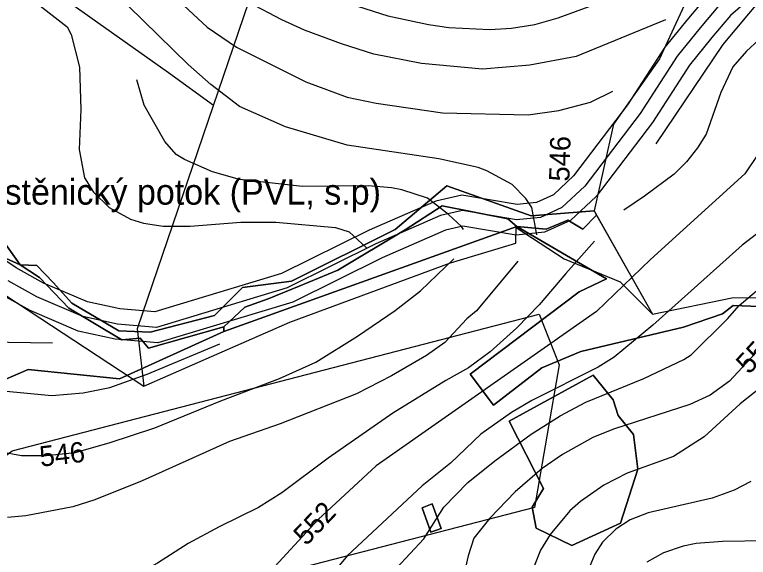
# Model space of a CAD drawing. Extents: x -709418 to -703832, y -1161719 to -1157826.
# Drawn here: x -707302.8 to -707014.5, y -1158920.1 to -1158706.9 of the extents above; entities that cross this region are included whole.
import ezdxf

# ---------------------------------------------------------------- set-up
doc = ezdxf.new("R2010")
doc.units = 0
for name, color, linetype in [('102_obvod PÚ', 7, 'Continuous'), ('103_hranice KÚ', 7, 'Continuous'), ('120_vrstevnice hlavní', 7, 'Continuous'), ('121_vrstevnice hlavní_popis', 7, 'Continuous'), ('122_vrstevnice základní', 7, 'Continuous'), ('124_vrstevnice doplňková', 7, 'Continuous'), ('206_TTP_KN', 7, 'Continuous'), ('208_vodní plocha_KN', 7, 'Continuous'), ('210_ostatní plocha_KN', 7, 'Continuous'), ('501_vodní tok', 7, 'Continuous'), ('502_vodní tok_popis', 7, 'Continuous'), ('514 odvodnění - LPIS', 7, 'Continuous'), ('609_LBC_stav', 7, 'Continuous'), ('611_LBK_stav', 7, 'Continuous'), ('735_OP sítí TI', 7, 'Continuous')]:
    doc.layers.add(name, color=color, linetype=linetype)

msp = doc.modelspace()

# ---------------------------------------------------------------- linework, layer by layer
at = {"layer": '102_obvod PÚ'}
msp.add_lwpolyline([(-707306.69, -1158796.68), (-707300.56, -1158805.17), (-707294.03, -1158805.44), (-707287.62, -1158812.13), (-707280.32, -1158820.26), (-707261.83, -1158831.1), (-707249.56, -1158831.7), (-707224.2, -1158825.16), (-707213.3, -1158814.14), (-707193.95, -1158811.6), (-707153.25, -1158791.35), (-707133.04, -1158774.11), (-707099.86, -1158785.92), (-707075.09, -1158783.96), (-707052.15, -1158824.59), (-707020.33, -1158818.08), (-707002.07, -1158818.2)], dxfattribs=at)
at = {"layer": '103_hranice KÚ'}
msp.add_lwpolyline([(-707039.78, -1158703.27), (-707049.41, -1158724.29), (-707067.48, -1158749.9), (-707075.09, -1158783.96), (-707099.86, -1158785.92), (-707133.04, -1158774.11), (-707153.25, -1158791.35), (-707193.95, -1158811.6), (-707213.3, -1158814.14), (-707224.2, -1158825.16), (-707249.56, -1158831.7), (-707261.83, -1158831.1), (-707280.32, -1158820.26), (-707287.62, -1158812.13), (-707294.03, -1158805.44), (-707300.56, -1158805.17), (-707306.69, -1158796.68)], dxfattribs=at)
at = {"layer": '120_vrstevnice hlavní'}
for points in [[(-707357.58, -1158483.28), (-707305.43, -1158561.56), (-707276.15, -1158602.71), (-707265.15, -1158616.71), (-707239.15, -1158648.14), (-707229.29, -1158658.71), (-707214.29, -1158673.71), (-707201.29, -1158684.57), (-707188.14, -1158694), (-707176.14, -1158700.14), (-707168.14, -1158703.57), (-707156.14, -1158707.43), (-707140.14, -1158710.86), (-707132.14, -1158712), (-707116.14, -1158712.72), (-707107.57, -1158712.29), (-707098.42, -1158710.86), (-707089.28, -1158708.14), (-707075.57, -1158703.14), (-707054.85, -1158692.29), (-707030.99, -1158678.86), (-707010.99, -1158666.71)], [(-707010.42, -1158716.86), (-707015.28, -1158721.29), (-707020.56, -1158727.43), (-707025.28, -1158737.57), (-707031.14, -1158753.86), (-707034.56, -1158759.29), (-707038.85, -1158764.72), (-707043.71, -1158769.57), (-707055.28, -1158778.29), (-707063.42, -1158783.72)], [(-707074.93, -1158795.97), (-707086.28, -1158808.58), (-707096.71, -1158820.86), (-707105.42, -1158830.01), (-707116, -1158839.44), (-707124.43, -1158845.72), (-707133.43, -1158850.58), (-707154.14, -1158863.44), (-707179.57, -1158881.15), (-707197.86, -1158894.72), (-707207, -1158900.58), (-707222.43, -1158908.15), (-707234.57, -1158914.73), (-707246.72, -1158922.44), (-707271, -1158935.58), (-707288.15, -1158942.58), (-707299.58, -1158946.3), (-707316.72, -1158950.44), (-707325.29, -1158951.73), (-707336.72, -1158952.44), (-707345, -1158954.43), (-707352.95, -1158958.19), (-707367.18, -1158970.75), (-707392.01, -1158999.44)], [(-707006.42, -1158850.86), (-707017.71, -1158859.86), (-707031.85, -1158872.72), (-707043.99, -1158880.44), (-707062.14, -1158887.01), (-707071.28, -1158891.72), (-707080.42, -1158898.15), (-707084.71, -1158901.87), (-707092.42, -1158911.15), (-707096.14, -1158917.3), (-707098.71, -1158923.58)]]:
    msp.add_lwpolyline(points, dxfattribs=at)
at = {"layer": '122_vrstevnice základní'}
for points in [[(-707047.11, -1158708.95), (-707082.14, -1158723.43), (-707100.43, -1158726.72), (-707119, -1158728.29), (-707143, -1158726.14), (-707161.62, -1158722.43), (-707174.43, -1158718.43), (-707188.86, -1158713), (-707197.86, -1158709), (-707210.72, -1158702.14), (-707229.57, -1158689.29), (-707247, -1158673.14), (-707264.43, -1158653.85), (-707280, -1158633.28), (-707303.01, -1158607.57), (-707314.43, -1158593.85), (-707337.29, -1158561.85), (-707354.72, -1158534.42), (-707358.72, -1158529.85), (-707369.87, -1158513.28), (-707369.87, -1158512.42), (-707379.87, -1158493.28), (-707390.72, -1158468.13)], [(-707415.58, -1158470.42), (-707405.01, -1158496.13), (-707401.87, -1158501.28), (-707397.72, -1158509.85), (-707381.58, -1158535.85), (-707360.44, -1158565.56), (-707332.15, -1158601.57), (-707310.29, -1158627), (-707283.72, -1158653.85), (-707255.86, -1158682.71), (-707241.86, -1158698.14), (-707227.15, -1158711.86), (-707215.57, -1158719.72), (-707188.43, -1158733.29), (-707172.14, -1158739.29), (-707160.71, -1158741.72), (-707134.71, -1158745.43), (-707101, -1158746.29), (-707088.99, -1158744.57), (-707076.55, -1158741.26), (-707067.71, -1158737)], [(-707097.68, -1158793.36), (-707099.57, -1158782.72), (-707101.91, -1158779.2), (-707107.29, -1158773.61), (-707117.28, -1158768.29), (-707120.71, -1158767), (-707136.14, -1158763.57), (-707172.14, -1158758.15), (-707196.43, -1158751), (-707214.43, -1158743), (-707225.72, -1158734.43), (-707234.57, -1158726.57), (-707275.72, -1158686.14), (-707295.72, -1158667.71), (-707316.58, -1158650), (-707350.72, -1158618.43), (-707389.72, -1158577.57), (-707402.44, -1158561.71), (-707427.58, -1158527.99), (-707436.01, -1158513.85), (-707456.58, -1158475.85)], [(-707050.78, -1158757.61), (-707024.44, -1158718.68), (-707009.56, -1158700.86), (-706991.71, -1158685), (-706981.85, -1158679.29), (-706956.56, -1158668.71), (-706936.99, -1158661.43), (-706929.27, -1158656.57), (-706926.7, -1158651), (-706926.7, -1158649.57), (-706929.56, -1158645.57), (-706935.27, -1158645.28), (-706953, -1158648.39)], [(-707362.29, -1158649.43), (-707282.18, -1158711.66), (-707280.58, -1158714.72), (-707277.29, -1158727.57), (-707276.72, -1158744.15), (-707277.43, -1158759.86), (-707275.29, -1158771), (-707271.86, -1158776.72), (-707265.58, -1158782.72), (-707257.29, -1158787.29), (-707252.15, -1158788.86), (-707244.43, -1158790), (-707233.86, -1158790), (-707213.86, -1158788.43), (-707200.14, -1158788.43), (-707176.71, -1158790.58), (-707171.29, -1158792.29), (-707164.57, -1158798.58)], [(-707010.85, -1158761.86), (-707015.85, -1158769.43), (-707052.99, -1158803.15), (-707074.14, -1158823.58), (-707160.71, -1158884.19)], [(-706979.28, -1158768.57), (-707016.99, -1158797.43), (-707051.99, -1158828.86), (-707067.28, -1158841.44), (-707073.57, -1158845.44), (-707099.57, -1158858.44), (-707107.57, -1158863.15), (-707119.57, -1158871.72), (-707131.57, -1158883.15), (-707142.71, -1158892.01), (-707172, -1158919.44), (-707175.14, -1158923.15), (-707191.29, -1158938.3), (-707210, -1158957.3), (-707218.86, -1158967.3), (-707223.57, -1158971.73), (-707243, -1159000.16), (-707249.43, -1159007.16), (-707257.58, -1159014.3), (-707267.58, -1159021.02), (-707279.58, -1159026.59), (-707307.58, -1159035.45)], [(-707352.15, -1158862.15), (-707333.29, -1158869.01), (-707317.29, -1158875.87), (-707308.72, -1158878.58), (-707300.15, -1158880.15), (-707290.43, -1158880.15), (-707279.01, -1158878.87), (-707265.58, -1158875.15), (-707247.72, -1158869.29), (-707221.72, -1158858.58), (-707198.72, -1158849.86), (-707184.43, -1158843.44), (-707168.14, -1158833.29), (-707153.28, -1158823.15), (-707143.28, -1158815.43), (-707130.28, -1158802.86)], [(-707105.12, -1158803.72), (-707121.28, -1158823.29), (-707125.14, -1158826.44), (-707133.71, -1158835.72), (-707141, -1158840.86), (-707154.71, -1158848.86), (-707168.43, -1158855.86), (-707198.43, -1158867.72), (-707218.43, -1158874.58), (-707252.72, -1158890.01), (-707271.29, -1158897.58), (-707279.86, -1158900.3), (-707298.43, -1158903.87), (-707305.58, -1158904.44)], [(-707018.14, -1158821.15), (-707009.56, -1158814.01)], [(-707158.14, -1158930.15), (-707142, -1158912.87), (-707134.14, -1158900.44), (-707124.71, -1158890.72), (-707114.14, -1158882.15), (-707099.85, -1158871.72), (-707088.42, -1158864.58), (-707078.42, -1158859.15), (-707055.57, -1158849.86), (-707039.85, -1158842.44), (-707036.99, -1158840.58), (-707022.56, -1158826.29), (-707018.14, -1158821.15)], [(-707000.42, -1158827.72), (-707021.99, -1158850.86), (-707029.56, -1158856.44), (-707037.56, -1158860.01), (-707067.57, -1158869.72), (-707075.57, -1158873.01), (-707087.57, -1158879.72), (-707095.57, -1158885.15), (-707106.14, -1158894.44), (-707116.14, -1158904.72), (-707122.43, -1158912.58), (-707124.57, -1158919.58), (-707126.71, -1158928.73)], [(-707431.04, -1158907.72), (-707430.86, -1158897.08), (-707429.68, -1158883.92), (-707427.62, -1158873.52), (-707422.75, -1158861.4), (-707419.01, -1158855.29), (-707414.34, -1158851.32), (-707404.13, -1158844.37), (-707393.23, -1158840.54), (-707380.24, -1158837.91), (-707363.55, -1158835.52), (-707348.48, -1158834.97), (-707287.87, -1158835.82)], [(-707349.1, -1158849.43), (-707322.72, -1158853.29), (-707288.15, -1158856.58), (-707275.86, -1158855.44), (-707265.43, -1158853.44), (-707250.72, -1158848.15), (-707222.16, -1158836.24)], [(-707160.71, -1158884.19), (-707183.57, -1158905.3), (-707200.57, -1158923.73), (-707211.29, -1158934.01), (-707226.15, -1158945.44), (-707233, -1158949.73), (-707257.58, -1158968.73), (-707269.58, -1158976.73), (-707285.01, -1158988.01), (-707291.86, -1158991.87), (-707310.72, -1158999.59), (-707345.01, -1159007.59), (-707360.44, -1159012.59), (-707372.44, -1159018.87), (-707379.15, -1159024.02), (-707385.01, -1159030.73), (-707390.15, -1159040.73), (-707396.72, -1159063.59), (-707399.44, -1159079.59), (-707399.44, -1159088.16), (-707398.72, -1159094.16), (-707395.01, -1159106.16), (-707391.15, -1159114.16), (-707375.44, -1159135.88)], [(-707013.56, -1158890.3), (-707020.14, -1158893.72), (-707028.71, -1158896.87), (-707053.85, -1158902.58), (-707060.99, -1158905.44), (-707066.57, -1158909.01), (-707071.85, -1158914.15), (-707074.85, -1158918.87), (-707079.42, -1158929.87)], [(-707007.28, -1158913.58), (-707024.71, -1158913.87), (-707034.99, -1158914.73), (-707040.14, -1158915.73), (-707047.85, -1158918.3), (-707054.42, -1158922.01)]]:
    msp.add_lwpolyline(points, dxfattribs=at)
at = {"layer": '124_vrstevnice doplňková'}
msp.add_lwpolyline([(-707126.46, -1158791.39), (-707127.28, -1158790.15), (-707132.39, -1158785.41), (-707140.53, -1158779.08), (-707150.71, -1158775.72), (-707154.71, -1158775), (-707163.86, -1158774.15), (-707189.71, -1158774.43), (-707214.43, -1158771.72), (-707225.04, -1158768.68), (-707236.1, -1158763.84), (-707239.29, -1158761.86), (-707243.72, -1158756.72), (-707251.86, -1158742.43), (-707254.72, -1158732.57)], dxfattribs=at)
at = {"layer": '206_TTP_KN'}
for p, q in [((-707309.17, -1158801.43), (-707300.56, -1158805.17)), ((-707300.56, -1158805.17), (-707292.95, -1158810.13)), ((-707292.95, -1158810.13), (-707281.46, -1158822.19)), ((-707281.46, -1158822.19), (-707260.64, -1158834.73)), ((-707250.15, -1158837.94), (-707220.66, -1158829.61)), ((-707220.66, -1158829.61), (-707220.56, -1158831.38)), ((-707220.56, -1158831.38), (-707261.52, -1158850)), ((-707260.64, -1158834.73), (-707253.5, -1158834.02)), ((-707253.5, -1158834.02), (-707250.15, -1158837.94)), ((-707297.42, -1158846.29), (-707307.18, -1158850.51)), ((-707261.52, -1158850), (-707297.42, -1158846.29))]:
    msp.add_line(p, q, dxfattribs=at)
for points in [[(-707123.79, -1158848.19), (-707081.05, -1158815.86), (-707070.27, -1158810.73), (-707105.5, -1158790.17), (-707093.94, -1158791.17), (-707085.45, -1158787.67), (-707079.53, -1158791.24), (-707074.12, -1158785.67), (-707052.15, -1158824.59), (-707020.33, -1158818.08), (-707002.07, -1158818.2)], [(-707307.18, -1158850.51), (-707297.42, -1158846.29), (-707261.52, -1158850), (-707220.56, -1158831.38), (-707105.5, -1158790.17), (-707070.27, -1158810.73), (-707081.05, -1158815.86), (-707123.79, -1158848.19), (-707114.66, -1158860.39), (-707095.67, -1158845.62), (-707080.33, -1158839.2), (-707040.01, -1158829.64), (-707024.67, -1158824.43), (-707020.53, -1158821.14), (-707003.05, -1158821.86)], [(-707003.05, -1158821.86), (-707020.53, -1158821.14), (-707024.67, -1158824.43), (-707040.01, -1158829.64), (-707080.33, -1158839.2), (-707095.67, -1158845.62), (-707114.66, -1158860.39), (-707123.79, -1158848.19)], [(-707108.44, -1158866.56), (-707095.06, -1158893.07), (-707099.48, -1158900.42), (-707097.84, -1158908.7), (-707083.93, -1158915.41), (-707064.8, -1158906.63), (-707057.88, -1158885.51), (-707059.63, -1158871.84), (-707065.62, -1158864.42), (-707067.62, -1158858.29), (-707075.47, -1158848.58), (-707108.44, -1158866.56)], [(-707142.71, -1158900.66), (-707139.21, -1158910.18), (-707135.15, -1158908.72), (-707138.75, -1158899.05), (-707142.71, -1158900.66)]]:
    msp.add_lwpolyline(points, dxfattribs=at)
at = {"layer": '208_vodní plocha_KN'}
for p, q in [((-707153.25, -1158791.35), (-707133.04, -1158774.11)), ((-707133.04, -1158774.11), (-707099.86, -1158785.92)), ((-707134.76, -1158782.03), (-707149.32, -1158791.45)), ((-707109.07, -1158787.17), (-707134.76, -1158782.03)), ((-707099.86, -1158785.92), (-707075.09, -1158783.96)), ((-707075.09, -1158783.96), (-707074.12, -1158785.67)), ((-707074.12, -1158785.67), (-707079.53, -1158791.24)), ((-707105.5, -1158790.17), (-707109.07, -1158787.17)), ((-707085.45, -1158787.67), (-707093.94, -1158791.17)), ((-707079.53, -1158791.24), (-707085.45, -1158787.67)), ((-707193.95, -1158811.6), (-707153.25, -1158791.35)), ((-707149.32, -1158791.45), (-707175.79, -1158807.3)), ((-707093.94, -1158791.17), (-707105.5, -1158790.17)), ((-707306.69, -1158796.68), (-707300.56, -1158805.17)), ((-707300.56, -1158805.17), (-707309.17, -1158801.43)), ((-707300.56, -1158805.17), (-707294.03, -1158805.44)), ((-707292.95, -1158810.13), (-707300.56, -1158805.17)), ((-707294.03, -1158805.44), (-707287.62, -1158812.13)), ((-707175.79, -1158807.3), (-707191.06, -1158813.65)), ((-707281.46, -1158822.19), (-707292.95, -1158810.13)), ((-707287.62, -1158812.13), (-707280.32, -1158820.26)), ((-707213.3, -1158814.14), (-707193.95, -1158811.6)), ((-707224.2, -1158825.16), (-707213.3, -1158814.14)), ((-707191.06, -1158813.65), (-707203.2, -1158818.5)), ((-707203.2, -1158818.5), (-707212.4, -1158821.85)), ((-707280.32, -1158820.26), (-707261.83, -1158831.1)), ((-707260.64, -1158834.73), (-707281.46, -1158822.19)), ((-707212.4, -1158821.85), (-707220.66, -1158829.61)), ((-707249.56, -1158831.7), (-707224.2, -1158825.16)), ((-707220.66, -1158829.61), (-707250.15, -1158837.94)), ((-707261.83, -1158831.1), (-707249.56, -1158831.7)), ((-707253.5, -1158834.02), (-707260.64, -1158834.73)), ((-707250.15, -1158837.94), (-707253.5, -1158834.02))]:
    msp.add_line(p, q, dxfattribs=at)
at = {"layer": '210_ostatní plocha_KN'}
for p, q in [((-707149.32, -1158791.45), (-707134.76, -1158782.03)), ((-707134.76, -1158782.03), (-707109.07, -1158787.17)), ((-707109.07, -1158787.17), (-707105.5, -1158790.17)), ((-707105.5, -1158790.17), (-707220.56, -1158831.38)), ((-707175.79, -1158807.3), (-707149.32, -1158791.45)), ((-707191.06, -1158813.65), (-707175.79, -1158807.3)), ((-707203.2, -1158818.5), (-707191.06, -1158813.65)), ((-707212.4, -1158821.85), (-707203.2, -1158818.5)), ((-707220.66, -1158829.61), (-707212.4, -1158821.85)), ((-707220.56, -1158831.38), (-707220.66, -1158829.61)), ((-707108.44, -1158866.56), (-707075.47, -1158848.58)), ((-707075.47, -1158848.58), (-707067.62, -1158858.29)), ((-707067.62, -1158858.29), (-707065.62, -1158864.42)), ((-707065.62, -1158864.42), (-707059.63, -1158871.84)), ((-707095.06, -1158893.07), (-707108.44, -1158866.56)), ((-707059.63, -1158871.84), (-707057.88, -1158885.51)), ((-707057.88, -1158885.51), (-707064.8, -1158906.63)), ((-707099.48, -1158900.42), (-707095.06, -1158893.07)), ((-707142.71, -1158900.66), (-707138.75, -1158899.05)), ((-707138.75, -1158899.05), (-707135.15, -1158908.72)), ((-707139.21, -1158910.18), (-707142.71, -1158900.66)), ((-707097.84, -1158908.7), (-707099.48, -1158900.42)), ((-707064.8, -1158906.63), (-707083.93, -1158915.41)), ((-707135.15, -1158908.72), (-707139.21, -1158910.18)), ((-707083.93, -1158915.41), (-707097.84, -1158908.7))]:
    msp.add_line(p, q, dxfattribs=at)
at = {"layer": '501_vodní tok'}
msp.add_lwpolyline([(-707025.87, -1158703.05), (-707033.45, -1158712.1), (-707042.53, -1158723.22), (-707057.05, -1158745.82), (-707078.77, -1158774.29), (-707087.75, -1158782.7), (-707096.17, -1158786.56), (-707105.59, -1158787.55), (-707126.86, -1158783.91), (-707135.44, -1158785.88), (-707160.94, -1158796.97), (-707195.75, -1158814.23), (-707247.1, -1158829.78), (-707262.36, -1158828.46), (-707276.05, -1158825.47), (-707294.08, -1158817.8), (-707305.35, -1158811.52)], dxfattribs=at)
at = {"layer": '514 odvodnění - LPIS'}
msp.add_lwpolyline([(-707497.47, -1159147.65), (-707457.12, -1159066.36), (-707381.61, -1158936.97), (-707303.69, -1158878.31), (-707096.69, -1158824.65), (-707088.79, -1158844.54), (-707098.48, -1158900.51), (-707196.29, -1158925.83), (-707258.23, -1158970.76), (-707305.34, -1159048.43), (-707303.87, -1159096.76), (-707286.56, -1159139.02)], dxfattribs=at)
at = {"layer": '609_LBC_stav'}
for points in [[(-706844.95, -1158588.47), (-707040.27, -1158650.67), (-707118.06, -1158635.99), (-707138.8, -1158681.77), (-707201.03, -1158673.13), (-707254.61, -1158830.36), (-707252.02, -1158852.82)], [(-707252.02, -1158852.82), (-707194.66, -1158827.72), (-707131.57, -1158804.4), (-707105.88, -1158796.63), (-707105.68, -1158790.58), (-707086.95, -1158802.84), (-707064.91, -1158811.82), (-707052.15, -1158824.59), (-707020.33, -1158818.08), (-707002.07, -1158818.2)]]:
    msp.add_lwpolyline(points, dxfattribs=at)
at = {"layer": '611_LBK_stav'}
for points in [[(-707224.69, -1158742.58), (-707242.34, -1158729.79), (-707332.02, -1158666.22), (-707384.2, -1158634.71), (-707398.88, -1158664.59), (-707420.62, -1158653.18), (-707460.3, -1158627.65), (-707504.87, -1158590.16), (-707512.19, -1158576.86)], [(-707563.23, -1158667.28), (-707561.95, -1158669.48), (-707419.53, -1158731.96), (-707418.99, -1158720.55), (-707364.64, -1158729.25), (-707345.07, -1158796.62), (-707332.02, -1158809.11), (-707311.37, -1158814), (-707252.02, -1158852.82)]]:
    msp.add_lwpolyline(points, dxfattribs=at)
at = {"layer": '735_OP sítí TI'}
for points in [[(-706996.48, -1158685.5), (-707021.58, -1158707.27), (-707028.83, -1158715.93), (-707037.67, -1158726.75), (-707052.13, -1158749.26), (-707074.3, -1158778.32), (-707084.37, -1158787.75), (-707094.57, -1158792.42), (-707105.78, -1158793.61), (-707126.69, -1158790.03), (-707133.55, -1158791.6), (-707158.41, -1158802.41), (-707193.53, -1158819.83), (-707246.47, -1158835.86), (-707263.26, -1158834.41), (-707277.88, -1158831.21), (-707296.73, -1158823.2), (-707308.48, -1158816.64)], [(-707030.16, -1158698.83), (-707038.07, -1158708.28), (-707047.4, -1158719.68), (-707061.96, -1158742.37), (-707083.24, -1158770.25), (-707091.14, -1158777.65), (-707097.78, -1158780.69), (-707105.39, -1158781.5), (-707127.03, -1158777.8), (-707137.32, -1158780.15), (-707163.47, -1158791.53), (-707197.96, -1158808.63), (-707247.74, -1158823.7), (-707261.45, -1158822.52), (-707274.22, -1158819.73), (-707291.44, -1158812.4), (-707302.22, -1158806.39), (-707312.82, -1158799.34), (-707319.28, -1158789.66), (-707321.46, -1158784.65), (-707342.57, -1158736.26), (-707350.93, -1158720.96), (-707360.14, -1158714.5), (-707381.32, -1158705.16)]]:
    msp.add_lwpolyline(points, dxfattribs=at)

# ---------------------------------------------------------------- texts
at = {"layer": '121_vrstevnice hlavní_popis'}
for s, rotation, p in [('546', 88.3491, (-707084.86, -1158772.55)), ('558', 47.3326, (-707014.27, -1158848.55)), ('546', 6.4187, (-707292.55, -1158884.52)), ('552', 46.5323, (-707188.21, -1158915.91))]:
    msp.add_text(s, height=8, rotation=rotation, dxfattribs=at).set_placement(p)
at = {"layer": '502_vodní tok_popis'}
msp.add_text('Kostěnický potok (PVL, s.p)', height=10, dxfattribs=at).set_placement((-707323.11, -1158781.56))

doc.saveas('drawing.dxf')
